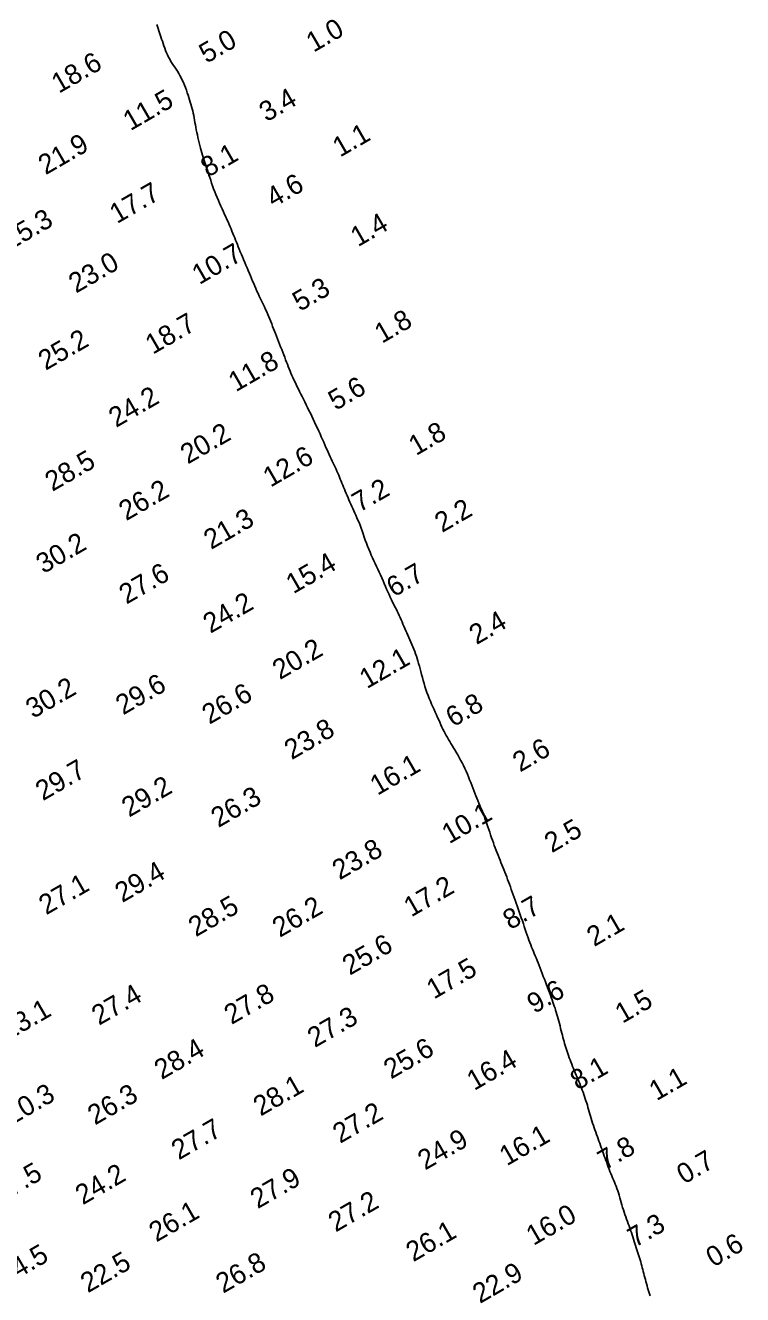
# Model space of a CAD drawing. Extents: x 3024098 to 3056816, y 418252 to 509144.
# Drawn here: x 3026906 to 3027086.7, y 421063 to 421382.9 of the extents above; entities that cross this region are included whole.
import ezdxf

# ---------------------------------------------------------------- set-up
doc = ezdxf.new("R2010")
doc.units = 0
doc.layers.add('V-CHAN-CONT-EL10', color=7, linetype='Continuous')
doc.layers.add('V-TOPO-SOUN-0911', color=7, linetype='Continuous')

msp = doc.modelspace()

# ---------------------------------------------------------------- linework, layer by layer
at = {"layer": 'V-CHAN-CONT-EL10'}
msp.add_lwpolyline([(3026939.11, 421383.13), (3026939.26, 421382.59), (3026939.41, 421382.06), (3026939.57, 421381.53), (3026939.74, 421381.01), (3026939.91, 421380.48), (3026940.09, 421379.96), (3026940.28, 421379.42), (3026940.47, 421378.87), (3026940.66, 421378.31), (3026940.86, 421377.73), (3026941.08, 421377.15), (3026941.3, 421376.57), (3026941.53, 421375.99), (3026941.78, 421375.42), (3026942.04, 421374.86), (3026942.32, 421374.32), (3026942.62, 421373.8), (3026942.93, 421373.29), (3026943.26, 421372.8), (3026943.59, 421372.31), (3026943.93, 421371.81), (3026944.26, 421371.3), (3026944.59, 421370.78), (3026944.9, 421370.23), (3026945.21, 421369.66), (3026945.5, 421369.06), (3026945.77, 421368.44), (3026946.03, 421367.81), (3026946.28, 421367.18), (3026946.52, 421366.54), (3026946.74, 421365.91), (3026946.96, 421365.3), (3026947.16, 421364.7), (3026947.35, 421364.11), (3026947.52, 421363.54), (3026947.69, 421362.98), (3026947.85, 421362.42), (3026947.99, 421361.86), (3026948.13, 421361.3), (3026948.25, 421360.74), (3026948.37, 421360.17), (3026948.48, 421359.59), (3026948.59, 421359.01), (3026948.69, 421358.41), (3026948.8, 421357.81), (3026948.91, 421357.19), (3026949.02, 421356.56), (3026949.15, 421355.91), (3026949.29, 421355.26), (3026949.43, 421354.59), (3026949.59, 421353.92), (3026949.75, 421353.25), (3026949.92, 421352.6), (3026950.08, 421351.95), (3026950.26, 421351.33), (3026950.43, 421350.73), (3026950.59, 421350.16), (3026950.76, 421349.62), (3026950.93, 421349.09), (3026951.09, 421348.57), (3026951.26, 421348.05), (3026951.44, 421347.52), (3026951.62, 421346.97), (3026951.81, 421346.4), (3026952, 421345.79), (3026952.21, 421345.16), (3026952.42, 421344.5), (3026952.65, 421343.82), (3026952.88, 421343.12), (3026953.13, 421342.41), (3026953.4, 421341.68), (3026953.67, 421340.95), (3026953.97, 421340.22), (3026954.27, 421339.48), (3026954.58, 421338.75), (3026954.9, 421338.03), (3026955.22, 421337.31), (3026955.54, 421336.6), (3026955.86, 421335.91), (3026956.16, 421335.24), (3026956.46, 421334.58), (3026956.74, 421333.95), (3026957.02, 421333.33), (3026957.28, 421332.73), (3026957.54, 421332.14), (3026957.78, 421331.56), (3026958.02, 421330.99), (3026958.25, 421330.43), (3026958.48, 421329.87), (3026958.7, 421329.32), (3026958.93, 421328.76), (3026959.15, 421328.2), (3026959.38, 421327.63), (3026959.61, 421327.05), (3026959.85, 421326.44), (3026960.11, 421325.82), (3026960.38, 421325.17), (3026960.66, 421324.51), (3026960.95, 421323.83), (3026961.24, 421323.14), (3026961.54, 421322.44), (3026961.83, 421321.75), (3026962.13, 421321.06), (3026962.41, 421320.38), (3026962.69, 421319.72), (3026962.96, 421319.08), (3026963.22, 421318.44), (3026963.49, 421317.8), (3026963.75, 421317.18), (3026964.03, 421316.55), (3026964.31, 421315.91), (3026964.6, 421315.27), (3026964.91, 421314.61), (3026965.22, 421313.95), (3026965.54, 421313.29), (3026965.87, 421312.62), (3026966.19, 421311.96), (3026966.5, 421311.3), (3026966.8, 421310.66), (3026967.08, 421310.02), (3026967.34, 421309.41), (3026967.59, 421308.8), (3026967.82, 421308.21), (3026968.05, 421307.62), (3026968.27, 421307.02), (3026968.49, 421306.42), (3026968.72, 421305.81), (3026968.95, 421305.18), (3026969.2, 421304.53), (3026969.46, 421303.87), (3026969.73, 421303.2), (3026970, 421302.52), (3026970.28, 421301.84), (3026970.55, 421301.17), (3026970.81, 421300.51), (3026971.07, 421299.86), (3026971.31, 421299.23), (3026971.54, 421298.62), (3026971.77, 421298.03), (3026971.99, 421297.45), (3026972.21, 421296.88), (3026972.43, 421296.32), (3026972.65, 421295.76), (3026972.88, 421295.21), (3026973.12, 421294.65), (3026973.37, 421294.1), (3026973.63, 421293.53), (3026973.9, 421292.97), (3026974.18, 421292.39), (3026974.46, 421291.8), (3026974.76, 421291.2), (3026975.07, 421290.59), (3026975.38, 421289.96), (3026975.71, 421289.31), (3026976.04, 421288.64), (3026976.38, 421287.96), (3026976.72, 421287.27), (3026977.07, 421286.56), (3026977.42, 421285.85), (3026977.78, 421285.11), (3026978.13, 421284.37), (3026978.49, 421283.62), (3026978.84, 421282.87), (3026979.19, 421282.12), (3026979.54, 421281.37), (3026979.87, 421280.63), (3026980.2, 421279.9), (3026980.52, 421279.19), (3026980.83, 421278.49), (3026981.13, 421277.82), (3026981.42, 421277.17), (3026981.7, 421276.53), (3026981.97, 421275.91), (3026982.24, 421275.31), (3026982.5, 421274.72), (3026982.76, 421274.15), (3026983.02, 421273.6), (3026983.27, 421273.06), (3026983.52, 421272.53), (3026983.77, 421272.01), (3026984.01, 421271.5), (3026984.24, 421270.99), (3026984.47, 421270.49), (3026984.69, 421270), (3026984.91, 421269.51), (3026985.12, 421269.01), (3026985.32, 421268.52), (3026985.53, 421268.02), (3026985.73, 421267.52), (3026985.94, 421267.02), (3026986.14, 421266.51), (3026986.35, 421265.99), (3026986.57, 421265.46), (3026986.8, 421264.93), (3026987.03, 421264.39), (3026987.26, 421263.84), (3026987.5, 421263.29), (3026987.75, 421262.74), (3026987.99, 421262.19), (3026988.24, 421261.64), (3026988.49, 421261.09), (3026988.75, 421260.53), (3026989, 421259.97), (3026989.25, 421259.4), (3026989.51, 421258.8), (3026989.77, 421258.19), (3026990.03, 421257.55), (3026990.29, 421256.89), (3026990.54, 421256.18), (3026990.8, 421255.45), (3026991.07, 421254.7), (3026991.33, 421253.93), (3026991.61, 421253.15), (3026991.89, 421252.37), (3026992.18, 421251.6), (3026992.48, 421250.84), (3026992.8, 421250.09), (3026993.12, 421249.36), (3026993.45, 421248.65), (3026993.79, 421247.94), (3026994.12, 421247.23), (3026994.46, 421246.53), (3026994.8, 421245.82), (3026995.13, 421245.1), (3026995.45, 421244.38), (3026995.77, 421243.65), (3026996.08, 421242.92), (3026996.39, 421242.19), (3026996.69, 421241.47), (3026996.99, 421240.77), (3026997.29, 421240.08), (3026997.6, 421239.41), (3026997.9, 421238.76), (3026998.2, 421238.14), (3026998.5, 421237.53), (3026998.79, 421236.95), (3026999.08, 421236.37), (3026999.37, 421235.81), (3026999.64, 421235.26), (3026999.9, 421234.71), (3027000.16, 421234.16), (3027000.4, 421233.62), (3027000.63, 421233.07), (3027000.87, 421232.53), (3027001.1, 421231.98), (3027001.33, 421231.43), (3027001.56, 421230.87), (3027001.8, 421230.32), (3027002.05, 421229.75), (3027002.31, 421229.18), (3027002.57, 421228.61), (3027002.83, 421228.03), (3027003.09, 421227.45), (3027003.35, 421226.87), (3027003.6, 421226.28), (3027003.83, 421225.7), (3027004.06, 421225.11), (3027004.27, 421224.53), (3027004.48, 421223.93), (3027004.67, 421223.33), (3027004.87, 421222.71), (3027005.05, 421222.07), (3027005.24, 421221.42), (3027005.43, 421220.74), (3027005.62, 421220.03), (3027005.81, 421219.3), (3027006, 421218.56), (3027006.21, 421217.8), (3027006.43, 421217.04), (3027006.65, 421216.27), (3027006.9, 421215.5), (3027007.15, 421214.74), (3027007.43, 421213.99), (3027007.71, 421213.26), (3027008.01, 421212.54), (3027008.31, 421211.83), (3027008.62, 421211.13), (3027008.93, 421210.44), (3027009.24, 421209.77), (3027009.54, 421209.11), (3027009.83, 421208.47), (3027010.11, 421207.84), (3027010.38, 421207.23), (3027010.65, 421206.64), (3027010.92, 421206.05), (3027011.19, 421205.49), (3027011.46, 421204.94), (3027011.73, 421204.41), (3027012.01, 421203.9), (3027012.29, 421203.4), (3027012.59, 421202.9), (3027012.89, 421202.4), (3027013.2, 421201.9), (3027013.51, 421201.38), (3027013.84, 421200.84), (3027014.18, 421200.27), (3027014.54, 421199.67), (3027014.9, 421199.05), (3027015.26, 421198.4), (3027015.63, 421197.72), (3027015.99, 421197.04), (3027016.34, 421196.33), (3027016.69, 421195.62), (3027017.02, 421194.91), (3027017.33, 421194.2), (3027017.62, 421193.48), (3027017.9, 421192.78), (3027018.17, 421192.08), (3027018.44, 421191.38), (3027018.69, 421190.7), (3027018.95, 421190.03), (3027019.21, 421189.38), (3027019.46, 421188.74), (3027019.73, 421188.11), (3027019.99, 421187.49), (3027020.25, 421186.88), (3027020.51, 421186.27), (3027020.77, 421185.64), (3027021.03, 421185.01), (3027021.28, 421184.36), (3027021.53, 421183.7), (3027021.77, 421183.02), (3027022.01, 421182.32), (3027022.25, 421181.62), (3027022.49, 421180.92), (3027022.72, 421180.22), (3027022.96, 421179.52), (3027023.19, 421178.84), (3027023.42, 421178.16), (3027023.66, 421177.5), (3027023.89, 421176.85), (3027024.13, 421176.21), (3027024.37, 421175.58), (3027024.6, 421174.95), (3027024.84, 421174.33), (3027025.08, 421173.72), (3027025.32, 421173.11), (3027025.56, 421172.51), (3027025.81, 421171.9), (3027026.05, 421171.3), (3027026.29, 421170.7), (3027026.53, 421170.1), (3027026.77, 421169.49), (3027027.01, 421168.89), (3027027.24, 421168.28), (3027027.47, 421167.66), (3027027.7, 421167.04), (3027027.94, 421166.41), (3027028.17, 421165.77), (3027028.4, 421165.12), (3027028.64, 421164.46), (3027028.89, 421163.79), (3027029.13, 421163.1), (3027029.39, 421162.4), (3027029.64, 421161.68), (3027029.9, 421160.96), (3027030.16, 421160.23), (3027030.42, 421159.49), (3027030.68, 421158.74), (3027030.93, 421157.99), (3027031.19, 421157.24), (3027031.44, 421156.49), (3027031.68, 421155.74), (3027031.92, 421155.01), (3027032.16, 421154.3), (3027032.4, 421153.61), (3027032.63, 421152.94), (3027032.86, 421152.31), (3027033.08, 421151.71), (3027033.3, 421151.14), (3027033.52, 421150.59), (3027033.74, 421150.05), (3027033.96, 421149.51), (3027034.19, 421148.97), (3027034.42, 421148.42), (3027034.66, 421147.84), (3027034.9, 421147.23), (3027035.16, 421146.6), (3027035.41, 421145.95), (3027035.68, 421145.27), (3027035.94, 421144.59), (3027036.21, 421143.9), (3027036.47, 421143.2), (3027036.74, 421142.5), (3027037, 421141.8), (3027037.27, 421141.11), (3027037.52, 421140.43), (3027037.77, 421139.77), (3027038.02, 421139.12), (3027038.25, 421138.48), (3027038.47, 421137.88), (3027038.68, 421137.29), (3027038.88, 421136.74), (3027039.07, 421136.2), (3027039.25, 421135.68), (3027039.42, 421135.17), (3027039.58, 421134.66), (3027039.74, 421134.15), (3027039.9, 421133.62), (3027040.06, 421133.08), (3027040.21, 421132.51), (3027040.37, 421131.92), (3027040.52, 421131.32), (3027040.68, 421130.71), (3027040.83, 421130.11), (3027040.98, 421129.51), (3027041.13, 421128.92), (3027041.27, 421128.35), (3027041.41, 421127.81), (3027041.55, 421127.29), (3027041.69, 421126.78), (3027041.83, 421126.28), (3027041.98, 421125.79), (3027042.13, 421125.3), (3027042.28, 421124.81), (3027042.45, 421124.3), (3027042.63, 421123.79), (3027042.82, 421123.26), (3027043.02, 421122.72), (3027043.22, 421122.18), (3027043.43, 421121.63), (3027043.65, 421121.08), (3027043.87, 421120.52), (3027044.09, 421119.97), (3027044.32, 421119.42), (3027044.54, 421118.88), (3027044.77, 421118.33), (3027045, 421117.79), (3027045.22, 421117.25), (3027045.44, 421116.71), (3027045.66, 421116.18), (3027045.87, 421115.64), (3027046.08, 421115.1), (3027046.29, 421114.55), (3027046.48, 421114.01), (3027046.68, 421113.47), (3027046.87, 421112.92), (3027047.05, 421112.37), (3027047.23, 421111.83), (3027047.4, 421111.28), (3027047.57, 421110.72), (3027047.73, 421110.17), (3027047.89, 421109.62), (3027048.05, 421109.06), (3027048.21, 421108.5), (3027048.37, 421107.94), (3027048.54, 421107.37), (3027048.71, 421106.8), (3027048.9, 421106.23), (3027049.09, 421105.66), (3027049.28, 421105.08), (3027049.48, 421104.51), (3027049.68, 421103.94), (3027049.89, 421103.37), (3027050.09, 421102.81), (3027050.29, 421102.25), (3027050.49, 421101.7), (3027050.69, 421101.16), (3027050.88, 421100.62), (3027051.07, 421100.09), (3027051.27, 421099.55), (3027051.46, 421099.02), (3027051.65, 421098.48), (3027051.84, 421097.93), (3027052.04, 421097.38), (3027052.23, 421096.83), (3027052.44, 421096.27), (3027052.64, 421095.71), (3027052.84, 421095.15), (3027053.05, 421094.59), (3027053.27, 421094.04), (3027053.48, 421093.49), (3027053.71, 421092.96), (3027053.93, 421092.43), (3027054.16, 421091.9), (3027054.39, 421091.38), (3027054.61, 421090.84), (3027054.83, 421090.31), (3027055.04, 421089.76), (3027055.24, 421089.2), (3027055.43, 421088.62), (3027055.61, 421088.04), (3027055.78, 421087.44), (3027055.96, 421086.83), (3027056.13, 421086.22), (3027056.3, 421085.61), (3027056.47, 421085), (3027056.66, 421084.39), (3027056.85, 421083.79), (3027057.05, 421083.2), (3027057.26, 421082.61), (3027057.47, 421082.03), (3027057.68, 421081.45), (3027057.89, 421080.88), (3027058.09, 421080.32), (3027058.29, 421079.75), (3027058.48, 421079.19), (3027058.66, 421078.63), (3027058.83, 421078.08), (3027059.01, 421077.53), (3027059.17, 421076.98), (3027059.34, 421076.43), (3027059.51, 421075.9), (3027059.68, 421075.36), (3027059.85, 421074.83), (3027060.02, 421074.3), (3027060.19, 421073.78), (3027060.37, 421073.27), (3027060.54, 421072.75), (3027060.7, 421072.25), (3027060.86, 421071.74), (3027061.01, 421071.25), (3027061.15, 421070.76), (3027061.29, 421070.27), (3027061.42, 421069.79), (3027061.54, 421069.3), (3027061.67, 421068.82), (3027061.79, 421068.33), (3027061.92, 421067.83), (3027062.05, 421067.33), (3027062.19, 421066.81), (3027062.33, 421066.29), (3027062.47, 421065.77), (3027062.62, 421065.25), (3027062.77, 421064.73), (3027062.92, 421064.21), (3027063.07, 421063.7), (3027063.22, 421063.21), (3027063.38, 421062.73)], dxfattribs=at)

# ---------------------------------------------------------------- texts
at = {"layer": 'V-TOPO-SOUN-0911'}
for s, p in [('1.0', (3026978.59, 421375.96)), ('5.0', (3026951.59, 421373.17)), ('18.6 ', (3026914.4, 421365.62)), ('11.5 ', (3026932.44, 421356.2)), ('3.4', (3026966.73, 421358.41)), ('1.1', (3026985.25, 421349.53)), ('21.9 ', (3026911.06, 421345.08)), ('8.1', (3026951.98, 421344.48)), ('4.6', (3026968.5, 421336.86)), ('17.7 ', (3026929.04, 421332.78)), ('25.3 ', (3026902.07, 421326.12)), ('1.4', (3026989.76, 421326.94)), ('10.7 ', (3026949.8, 421317.42)), ('23.0 ', (3026918.71, 421315.25)), ('5.3', (3026975.13, 421310.67)), ('18.7 ', (3026938.06, 421299.84)), ('1.8', (3026995.8, 421302.6)), ('25.2 ', (3026911.06, 421295.8)), ('11.8 ', (3026958.99, 421290.39)), ('5.6', (3026984.15, 421285.71)), ('24.2 ', (3026928.81, 421281.4)), ('20.2 ', (3026946.88, 421272.18)), ('1.8', (3027004.4, 421274.32)), ('28.5 ', (3026912.75, 421265.29)), ('12.6 ', (3026967.72, 421266.35)), ('26.2 ', (3026931.37, 421257.91)), ('7.2', (3026990.12, 421260.05)), ('2.2', (3027010.96, 421254.93)), ('21.3 ', (3026952.76, 421250.66)), ('30.2 ', (3026910.5, 421244.56)), ('15.4 ', (3026973.49, 421239.5)), ('27.6 ', (3026931.43, 421236.88)), ('6.7', (3026998.82, 421238.66)), ('24.2 ', (3026952.59, 421229.53)), ('2.4', (3027019.65, 421226.68)), ('20.2 ', (3026970.08, 421217.85)), ('12.1 ', (3026992.01, 421215.57)), ('30.2 ', (3026907.91, 421208.07)), ('29.6 ', (3026930.58, 421208.96)), ('26.6 ', (3026952.33, 421206.6)), ('6.8', (3027013.75, 421205.91)), ('23.8 ', (3026973.06, 421197.67)), ('2.6', (3027030.61, 421194.57)), ('29.7 ', (3026910.37, 421187.34)), ('16.1 ', (3026994.67, 421188.7)), ('29.2 ', (3026932.09, 421183.2)), ('26.3 ', (3026954.59, 421180.58)), ('10.1 ', (3027012.75, 421176.49)), ('2.5', (3027038.61, 421174.22)), ('23.8 ', (3026985.14, 421167.39)), ('29.4 ', (3026930.38, 421161.68)), ('27.1 ', (3026911.2, 421158.58)), ('17.2 ', (3027003.18, 421158.04)), ('28.5 ', (3026948.91, 421153.05)), ('26.2 ', (3026970.05, 421152.89)), ('8.7', (3027028.15, 421154.83)), ('2.1', (3027049.29, 421150.58)), ('25.6 ', (3026987.7, 421143.35)), ('17.5 ', (3027008.91, 421137.34)), ('27.4 ', (3026924.51, 421130.74)), ('27.8 ', (3026957.91, 421130.94)), ('9.6', (3027034.22, 421133.71)), ('23.1 ', (3026901.59, 421126.99)), ('1.5', (3027056.42, 421131.24)), ('27.3 ', (3026978.9, 421125.13)), ('28.4 ', (3026940.29, 421117.06)), ('25.6 ', (3026998.1, 421117.2)), ('16.4 ', (3027019.06, 421114.31)), ('8.1', (3027045.13, 421114.39)), ('28.1 ', (3026965.24, 421107.86)), ('1.1', (3027065.01, 421111.74)), ('20.3 ', (3026902.56, 421105.68)), ('26.3 ', (3026923.49, 421105.61)), ('27.2 ', (3026985.27, 421100.99)), ('27.7 ', (3026944.62, 421096.82)), ('16.1 ', (3027027.28, 421095.33)), ('24.9 ', (3027006.69, 421094.26)), ('7.8', (3027052.03, 421094.27)), ('0.7', (3027071.95, 421090.72)), ('17.5 ', (3026899.33, 421085.8)), ('24.2 ', (3026920.41, 421085.5)), ('27.9 ', (3026964.5, 421084.52)), ('27.2 ', (3026984.15, 421078.64)), ('26.1 ', (3026938.96, 421076.13)), ('16.0 ', (3027034.01, 421075.26)), ('7.3', (3027059.58, 421074.78)), ('26.1 ', (3027003.72, 421071.15)), ('0.6', (3027079.33, 421069.8)), ('14.5 ', (3026900.91, 421065.19)), ('22.5 ', (3026921.71, 421063.32)), ('26.8 ', (3026955.81, 421063.22)), ('22.9 ', (3027020.51, 421060.63))]:
    msp.add_text(s, height=5, rotation=30, dxfattribs=at).set_placement(p)

doc.saveas('drawing.dxf')
